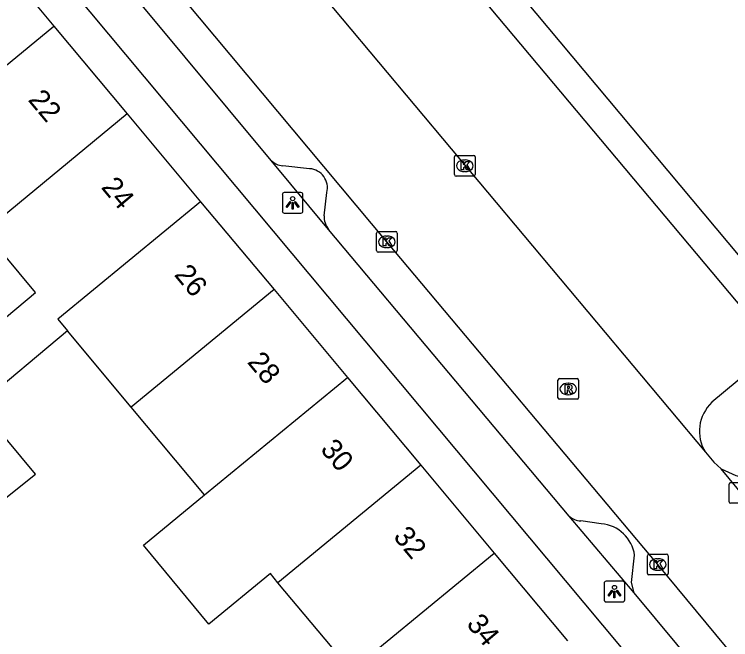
# Model space of a CAD drawing. Extents: x 160379 to 161131, y 383940 to 384849.
# Drawn here: x 160808.59 to 160843.25, y 384399.1 to 384429.34 of the extents above; entities that cross this region are included whole.
import ezdxf

# ---------------------------------------------------------------- set-up
doc = ezdxf.new("R2010")
doc.units = 0
for name, color, linetype in [('IMGEO_Kolk', 7, 'Continuous'), ('IMGEO_Lichtpunt', 7, 'Continuous'), ('IMGEO_Pand', 7, 'Continuous'), ('IMGEO_Pand_nummerreeks', 7, 'Continuous'), ('IMGEO_Parkeervlak_open', 7, 'Continuous'), ('IMGEO_Rijbaan_lokaal_open', 7, 'Continuous'), ('IMGEO_Rioolput', 7, 'Continuous'), ('IMGEO_Voetpad_open', 7, 'Continuous')]:
    doc.layers.add(name, color=color, linetype=linetype)

msp = doc.modelspace()

# ---------------------------------------------------------------- linework, layer by layer
at = {"layer": 'IMGEO_Kolk'}
for p, q in [((160829.889, 384421.592), (160829.889, 384422.444)), ((160829.964, 384422.518), (160830.816, 384422.518)), ((160830.89, 384422.444), (160830.89, 384421.592)), ((160830.377, 384422.298), (160830.402, 384422.298)), ((160830.4, 384421.738), (160830.375, 384421.738)), ((160830.816, 384421.518), (160829.964, 384421.518)), ((160826.119, 384417.915), (160826.119, 384418.767)), ((160826.194, 384418.841), (160827.046, 384418.841)), ((160826.607, 384418.621), (160826.632, 384418.621)), ((160827.12, 384418.767), (160827.12, 384417.915)), ((160826.63, 384418.061), (160826.605, 384418.061)), ((160827.046, 384417.841), (160826.194, 384417.841)), ((160843.178, 384405.769), (160843.178, 384406.621)), ((160843.253, 384406.695), (160844.105, 384406.695)), ((160844.105, 384405.695), (160843.253, 384405.695)), ((160839.226, 384402.307), (160839.226, 384403.159)), ((160839.301, 384403.233), (160840.153, 384403.233)), ((160840.227, 384403.159), (160840.227, 384402.307)), ((160839.714, 384403.013), (160839.739, 384403.013)), ((160839.737, 384402.453), (160839.712, 384402.453)), ((160840.153, 384402.233), (160839.301, 384402.233))]:
    msp.add_line(p, q, dxfattribs=at)
for points in [[(160829.889, 384421.592), (160829.889, 384422.444)], [(160829.964, 384422.518), (160830.816, 384422.518)], [(160830.89, 384422.444), (160830.89, 384421.592)], [(160830.21, 384422.218), (160830.333, 384422.218), (160830.333, 384422.067), (160830.463, 384422.218), (160830.627, 384422.218), (160830.481, 384422.067), (160830.634, 384421.818), (160830.482, 384421.818), (160830.397, 384421.982), (160830.333, 384421.915), (160830.333, 384421.818), (160830.21, 384421.818), (160830.21, 384422.218)], [(160830.816, 384421.518), (160829.964, 384421.518)], [(160826.119, 384417.915), (160826.119, 384418.767)], [(160826.194, 384418.841), (160827.046, 384418.841)], [(160827.12, 384418.767), (160827.12, 384417.915)], [(160826.44, 384418.541), (160826.563, 384418.541), (160826.563, 384418.39), (160826.693, 384418.541), (160826.857, 384418.541), (160826.711, 384418.39), (160826.864, 384418.141), (160826.712, 384418.141), (160826.627, 384418.305), (160826.563, 384418.238), (160826.563, 384418.141), (160826.44, 384418.141), (160826.44, 384418.541)], [(160827.046, 384417.841), (160826.194, 384417.841)], [(160843.178, 384405.769), (160843.178, 384406.621)], [(160843.253, 384406.695), (160844.105, 384406.695)], [(160844.105, 384405.695), (160843.253, 384405.695)], [(160839.226, 384402.307), (160839.226, 384403.159)], [(160839.301, 384403.233), (160840.153, 384403.233)], [(160840.227, 384403.159), (160840.227, 384402.307)], [(160839.547, 384402.933), (160839.67, 384402.933), (160839.67, 384402.782), (160839.8, 384402.933), (160839.964, 384402.933), (160839.818, 384402.782), (160839.971, 384402.533), (160839.819, 384402.533), (160839.734, 384402.697), (160839.67, 384402.63), (160839.67, 384402.533), (160839.547, 384402.533), (160839.547, 384402.933)], [(160840.153, 384402.233), (160839.301, 384402.233)]]:
    msp.add_lwpolyline(points, dxfattribs=at)
for centre, start, end in [((160829.966, 384422.442), 91.552, 178.448), ((160829.966, 384422.442), 91.552, 178.448), ((160830.814, 384422.442), 1.552, 88.448), ((160830.814, 384422.442), 1.552, 88.448), ((160829.966, 384421.594), 181.552, 268.448), ((160829.966, 384421.594), 181.552, 268.448), ((160830.814, 384421.594), 271.552, 358.448), ((160830.814, 384421.594), 271.552, 358.448), ((160826.196, 384418.765), 91.552, 178.448), ((160826.196, 384418.765), 91.552, 178.448), ((160827.044, 384418.765), 1.552, 88.448), ((160827.044, 384418.765), 1.552, 88.448), ((160826.196, 384417.917), 181.552, 268.448), ((160826.196, 384417.917), 181.552, 268.448), ((160827.044, 384417.917), 271.552, 358.448), ((160827.044, 384417.917), 271.552, 358.448), ((160843.255, 384406.619), 91.552, 178.448), ((160843.255, 384406.619), 91.552, 178.448), ((160843.255, 384405.771), 181.552, 268.448), ((160843.255, 384405.771), 181.552, 268.448), ((160839.303, 384403.157), 91.552, 178.448), ((160839.303, 384403.157), 91.552, 178.448), ((160840.151, 384403.157), 1.552, 88.448), ((160840.151, 384403.157), 1.552, 88.448), ((160839.303, 384402.309), 181.552, 268.448), ((160839.303, 384402.309), 181.552, 268.448), ((160840.151, 384402.309), 271.552, 358.448), ((160840.151, 384402.309), 271.552, 358.448)]:
    msp.add_arc(centre, 0.0765, start, end, dxfattribs=at)
for centre, major_axis, ratio, start_param, end_param in [((160830.376, 384422.018), (-0.387, 0.002), 0.722429, 4.712389, 7.853982), ((160830.401, 384422.018), (-0.39, 0.002), 0.717154, 1.570796, 4.712389), ((160826.606, 384418.341), (-0.387, 0.002), 0.722429, 4.712389, 7.853982), ((160826.631, 384418.341), (-0.39, 0.002), 0.717154, 1.570796, 4.712389), ((160839.713, 384402.733), (-0.387, 0.002), 0.722429, 4.712389, 7.853982), ((160839.738, 384402.733), (-0.39, 0.002), 0.717154, 1.570796, 4.712389)]:
    msp.add_ellipse(centre, major_axis=major_axis, ratio=ratio, start_param=start_param, end_param=end_param, dxfattribs=at)
at = {"layer": 'IMGEO_Lichtpunt'}
for p, q in [((160822.463, 384420.725), (160821.655, 384420.725)), ((160822.463, 384420.725), (160821.655, 384420.725)), ((160821.561, 384420.63), (160821.561, 384419.823)), ((160821.561, 384420.63), (160821.561, 384419.823)), ((160822.557, 384419.823), (160822.557, 384420.63)), ((160822.557, 384419.823), (160822.557, 384420.63)), ((160821.655, 384419.729), (160822.463, 384419.729)), ((160821.655, 384419.729), (160822.463, 384419.729)), ((160837.131, 384401.829), (160837.131, 384401.022)), ((160837.131, 384401.829), (160837.131, 384401.022)), ((160838.033, 384401.924), (160837.225, 384401.924)), ((160838.033, 384401.924), (160837.225, 384401.924)), ((160838.127, 384401.022), (160838.127, 384401.829)), ((160838.127, 384401.022), (160838.127, 384401.829)), ((160837.225, 384400.928), (160838.033, 384400.928)), ((160837.225, 384400.928), (160838.033, 384400.928))]:
    msp.add_line(p, q, dxfattribs=at)
for points in [[(160821.935, 384420.294), (160821.974, 384420.266), (160821.786, 384420.004), (160821.748, 384420.031), (160821.935, 384420.294)], [(160822.037, 384420.246), (160822.084, 384420.246), (160822.084, 384419.924), (160822.037, 384419.924), (160822.037, 384420.246)], [(160822.147, 384420.266), (160822.185, 384420.293), (160822.372, 384420.031), (160822.333, 384420.003), (160822.147, 384420.266)], [(160837.505, 384401.493), (160837.544, 384401.465), (160837.356, 384401.203), (160837.318, 384401.23), (160837.505, 384401.493)], [(160837.607, 384401.445), (160837.654, 384401.445), (160837.654, 384401.123), (160837.607, 384401.123), (160837.607, 384401.445)], [(160837.717, 384401.465), (160837.755, 384401.492), (160837.942, 384401.23), (160837.903, 384401.202), (160837.717, 384401.465)]]:
    msp.add_lwpolyline(points, dxfattribs=at)
for centre in [(160822.06, 384420.428), (160837.63, 384401.627)]:
    msp.add_circle(centre, 0.0994, dxfattribs=at)
for centre, start, end in [((160821.655, 384420.63), 90, 180), ((160821.655, 384420.63), 90, 180), ((160822.463, 384420.63), 0, 90), ((160822.463, 384420.63), 0, 90), ((160821.655, 384419.823), 180, 270), ((160821.655, 384419.823), 180, 270), ((160822.463, 384419.823), 270, 0), ((160822.463, 384419.823), 270, 360), ((160837.225, 384401.829), 90, 180), ((160837.225, 384401.829), 90, 180), ((160838.033, 384401.829), 0, 90), ((160838.033, 384401.829), 0, 90), ((160837.225, 384401.022), 180, 270), ((160837.225, 384401.022), 180, 270), ((160838.033, 384401.022), 270, 0), ((160838.033, 384401.022), 270, 360)]:
    msp.add_arc(centre, 0.0946, start, end, dxfattribs=at)
at = {"layer": 'IMGEO_Pand'}
for points in [[(160806.45, 384433.622), (160810.506, 384428.772)], [(160804.03, 384422.57), (160803.595, 384423.09), (160810.506, 384428.772)], [(160810.506, 384428.772), (160814.057, 384424.525)], [(160814.057, 384424.525), (160807.146, 384418.843)], [(160814.057, 384424.525), (160817.609, 384420.278)], [(160817.609, 384420.278), (160810.697, 384414.596), (160811.165, 384414.036)], [(160817.609, 384420.278), (160821.16, 384416.031)], [(160805.303, 384412.28), (160809.617, 384415.888), (160807.146, 384418.843)], [(160821.16, 384416.031), (160814.248, 384410.349)], [(160821.16, 384416.031), (160824.712, 384411.784)], [(160811.165, 384414.036), (160806.851, 384410.429)], [(160814.248, 384410.349), (160811.165, 384414.036)], [(160817.8, 384406.102), (160824.712, 384411.784)], [(160824.712, 384411.784), (160828.263, 384407.537)], [(160817.8, 384406.102), (160814.248, 384410.349)], [(160828.263, 384407.537), (160821.351, 384401.855)], [(160828.263, 384407.537), (160831.815, 384403.291)], [(160821.351, 384401.855), (160820.984, 384402.295), (160818.001, 384399.843), (160814.85, 384403.677), (160817.8, 384406.102)], [(160824.902, 384397.608), (160831.815, 384403.291)], [(160831.815, 384403.291), (160835.366, 384399.044)], [(160824.902, 384397.608), (160821.351, 384401.855)]]:
    msp.add_lwpolyline(points, dxfattribs=at)
at = {"layer": 'IMGEO_Parkeervlak_open'}
for points in [[(160822.878, 384421.875), (160821.578, 384422.014)], [(160823.585, 384419.599), (160823.71, 384420.723)], [(160836.993, 384404.701), (160835.996, 384404.844)], [(160838.586, 384401.357), (160838.462, 384401.867), (160838.605, 384403.183)]]:
    msp.add_lwpolyline(points, dxfattribs=at)
for centre, radius, start, end in [((160821.667, 384422.909), 0.899, 224.4578, 264.3343), ((160822.829, 384420.963), 0.913, 344.7653, 86.91), ((160824.575, 384419.551), 0.991, 177.2207, 217.9139), ((160836.037, 384405.736), 0.893, 228.3402, 267.3798), ((160836.852, 384402.937), 1.77, 7.9944, 85.446)]:
    msp.add_arc(centre, radius, start, end, dxfattribs=at)
at = {"layer": 'IMGEO_Rijbaan_lokaal_open'}
for points in [[(160813.914, 384441.707), (160842.037, 384408.164)], [(160848.692, 384391.913), (160839.724, 384402.734), (160826.616, 384418.342), (160812.279, 384435.487), (160810.072, 384438.161)], [(160842.037, 384408.164), (160842.439, 384407.684), (160842.799, 384407.36)], [(160857.533, 384389.445), (160856.947, 384390.25), (160842.799, 384407.36)]]:
    msp.add_lwpolyline(points, dxfattribs=at)
at = {"layer": 'IMGEO_Rioolput'}
for p, q in [((160834.97, 384411.726), (160835.822, 384411.726)), ((160834.895, 384410.8), (160834.895, 384411.652)), ((160835.383, 384411.506), (160835.408, 384411.506)), ((160835.896, 384411.652), (160835.896, 384410.8)), ((160835.822, 384410.726), (160834.97, 384410.726)), ((160835.406, 384410.946), (160835.381, 384410.946))]:
    msp.add_line(p, q, dxfattribs=at)
for points in [[(160834.97, 384411.726), (160835.822, 384411.726)], [(160834.895, 384410.8), (160834.895, 384411.652)], [(160835.484, 384411.424), (160835.232, 384411.426), (160835.232, 384411.026)], [(160835.41, 384411.345), (160835.356, 384411.345), (160835.356, 384411.264)], [(160835.896, 384411.652), (160835.896, 384410.8)], [(160835.232, 384411.026), (160835.356, 384411.026), (160835.356, 384411.188), (160835.367, 384411.188)], [(160835.356, 384411.264), (160835.408, 384411.264)], [(160835.414, 384411.159), (160835.485, 384411.026), (160835.625, 384411.026), (160835.56, 384411.152)], [(160835.822, 384410.726), (160834.97, 384410.726)]]:
    msp.add_lwpolyline(points, dxfattribs=at)
for centre, radius, start, end in [((160834.972, 384411.65), 0.0765, 91.552, 178.448), ((160834.972, 384411.65), 0.0765, 91.552, 178.448), ((160835.82, 384411.65), 0.0765, 1.552, 88.448), ((160835.82, 384411.65), 0.0765, 1.552, 88.448), ((160835.416, 384411.249), 0.0964, 77.0061, 93.1865), ((160835.43, 384411.306), 0.0378, 276.6634, 79.6772), ((160835.483, 384411.314), 0.109, 350.3612, 89.416), ((160835.366, 384411.135), 0.0533, 26.0293, 88.6989), ((160835.392, 384411.453), 0.19, 274.7715, 282.9687), ((160835.481, 384411.314), 0.112, 277.5842, 350.9817), ((160835.465, 384411.099), 0.108, 29.5134, 73.7905), ((160834.972, 384410.802), 0.0765, 181.552, 268.448), ((160834.972, 384410.802), 0.0765, 181.552, 268.448), ((160835.82, 384410.802), 0.0765, 271.552, 358.448), ((160835.82, 384410.802), 0.0765, 271.552, 358.448)]:
    msp.add_arc(centre, radius, start, end, dxfattribs=at)
for centre, major_axis, ratio, start_param, end_param in [((160835.382, 384411.226), (-0.387, 0.002), 0.722429, 4.712389, 7.853982), ((160835.407, 384411.226), (-0.39, 0.002), 0.717154, 1.570796, 4.712389)]:
    msp.add_ellipse(centre, major_axis=major_axis, ratio=ratio, start_param=start_param, end_param=end_param, dxfattribs=at)
at = {"layer": 'IMGEO_Voetpad_open'}
for points in [[(160816.733, 384441.494), (160819.623, 384443.958), (160845.46, 384413.166), (160842.348, 384410.579)], [(160848.061, 384412.41), (160847.772, 384412.755), (160821.643, 384443.969)], [(160807.803, 384434.788), (160848.557, 384386.056)], [(160821.025, 384422.279), (160810.623, 384434.776)], [(160823.793, 384418.942), (160821.025, 384422.279)], [(160835.443, 384405.069), (160823.793, 384418.942)], [(160798.235, 384396.937), (160797.689, 384397.598), (160809.626, 384407.111), (160806.851, 384410.429)], [(160842.799, 384407.36), (160843.501, 384407.041), (160845.448, 384406.504)], [(160838.586, 384401.357), (160835.443, 384405.069)], [(160845.81, 384392.668), (160838.586, 384401.357)]]:
    msp.add_lwpolyline(points, dxfattribs=at)
msp.add_arc((160843.644, 384409.185), 1.904, 132.91, 212.4139, dxfattribs=at)

# ---------------------------------------------------------------- texts
at = {"layer": 'IMGEO_Pand_nummerreeks'}
for s, rotation, p in [('22', 309.904, (160809.224, 384425.191)), ('24', 309.904, (160812.76, 384420.963)), ('26', 309.904, (160816.294, 384416.737)), ('28', 309.904, (160819.83, 384412.509)), ('30', 309.9063, (160823.363, 384408.283)), ('32', 309.904, (160826.893, 384404.062)), ('34', 309.904, (160830.429, 384399.834))]:
    msp.add_text(s, height=1, rotation=rotation, dxfattribs=at).set_placement(p)

doc.saveas('drawing.dxf')
